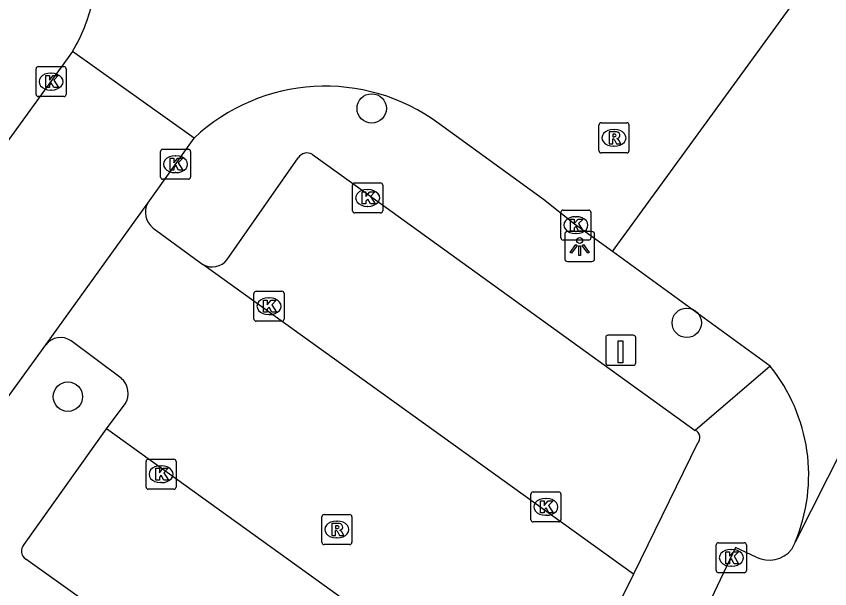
# Model space of a CAD drawing. Extents: x 160107 to 160928, y 382056 to 382918.
# Drawn here: x 160316.79 to 160343.87, y 382326.59 to 382345.64 of the extents above; entities that cross this region are included whole.
import ezdxf

# ---------------------------------------------------------------- set-up
doc = ezdxf.new("R2010")
doc.units = 0
for name, color, linetype in [('IMGEO_Boom', 7, 'Continuous'), ('IMGEO_Kolk', 7, 'Continuous'), ('IMGEO_Laadpaal', 7, 'Continuous'), ('IMGEO_Lichtpunt', 7, 'Continuous'), ('IMGEO_Parkeervlak_open', 7, 'Continuous'), ('IMGEO_Rijbaan_lokaal_open', 7, 'Continuous'), ('IMGEO_Rioolput', 7, 'Continuous'), ('IMGEO_Voetpad_open', 7, 'Continuous')]:
    doc.layers.add(name, color=color, linetype=linetype)

msp = doc.modelspace()

# ---------------------------------------------------------------- linework, layer by layer
at = {"layer": 'IMGEO_Boom'}
for centre in [(160328.626, 382342.577), (160339.115, 382335.441), (160318.511, 382332.983)]:
    msp.add_circle(centre, 0.489, dxfattribs=at)
at = {"layer": 'IMGEO_Kolk'}
for p, q in [((160317.451, 382343.043), (160317.451, 382343.895)), ((160317.526, 382343.969), (160318.378, 382343.969)), ((160318.452, 382343.895), (160318.452, 382343.043)), ((160317.939, 382343.749), (160317.964, 382343.749)), ((160318.378, 382342.969), (160317.526, 382342.969)), ((160317.962, 382343.189), (160317.937, 382343.189)), ((160321.596, 382340.293), (160321.596, 382341.145)), ((160321.671, 382341.219), (160322.523, 382341.219)), ((160322.597, 382341.145), (160322.597, 382340.293)), ((160322.084, 382340.999), (160322.109, 382340.999)), ((160322.107, 382340.439), (160322.082, 382340.439)), ((160322.523, 382340.219), (160321.671, 382340.219)), ((160327.991, 382339.171), (160327.991, 382340.023)), ((160328.066, 382340.097), (160328.918, 382340.097)), ((160328.992, 382340.023), (160328.992, 382339.171)), ((160328.479, 382339.877), (160328.504, 382339.877)), ((160328.502, 382339.317), (160328.477, 382339.317)), ((160334.998, 382339.194), (160335.85, 382339.194)), ((160328.918, 382339.097), (160328.066, 382339.097)), ((160334.923, 382338.268), (160334.923, 382339.12)), ((160335.411, 382338.974), (160335.436, 382338.974)), ((160335.924, 382339.12), (160335.924, 382338.268)), ((160335.434, 382338.414), (160335.409, 382338.414)), ((160335.85, 382338.194), (160334.998, 382338.194)), ((160324.782, 382336.494), (160325.634, 382336.494)), ((160324.707, 382335.568), (160324.707, 382336.42)), ((160325.195, 382336.274), (160325.22, 382336.274)), ((160325.708, 382336.42), (160325.708, 382335.568)), ((160325.218, 382335.714), (160325.193, 382335.714)), ((160325.634, 382335.494), (160324.782, 382335.494)), ((160321.113, 382329.976), (160321.113, 382330.828)), ((160321.188, 382330.902), (160322.04, 382330.902)), ((160322.114, 382330.828), (160322.114, 382329.976)), ((160321.601, 382330.682), (160321.626, 382330.682)), ((160321.624, 382330.122), (160321.599, 382330.122)), ((160322.04, 382329.902), (160321.188, 382329.902)), ((160333.925, 382328.889), (160333.925, 382329.741)), ((160334, 382329.815), (160334.852, 382329.815)), ((160334.926, 382329.741), (160334.926, 382328.889)), ((160334.413, 382329.595), (160334.438, 382329.595)), ((160334.436, 382329.035), (160334.411, 382329.035)), ((160334.852, 382328.815), (160334, 382328.815)), ((160340.173, 382328.121), (160341.025, 382328.121)), ((160340.098, 382327.195), (160340.098, 382328.047)), ((160340.586, 382327.901), (160340.611, 382327.901)), ((160341.099, 382328.047), (160341.099, 382327.195)), ((160340.609, 382327.341), (160340.584, 382327.341)), ((160341.025, 382327.121), (160340.173, 382327.121))]:
    msp.add_line(p, q, dxfattribs=at)
for points in [[(160317.451, 382343.043), (160317.451, 382343.895)], [(160317.526, 382343.969), (160318.378, 382343.969)], [(160318.452, 382343.895), (160318.452, 382343.043)], [(160317.772, 382343.669), (160317.895, 382343.669), (160317.895, 382343.518), (160318.025, 382343.669), (160318.189, 382343.669), (160318.043, 382343.518), (160318.196, 382343.269), (160318.044, 382343.269), (160317.959, 382343.433), (160317.895, 382343.366), (160317.895, 382343.269), (160317.772, 382343.269), (160317.772, 382343.669)], [(160318.378, 382342.969), (160317.526, 382342.969)], [(160321.596, 382340.293), (160321.596, 382341.145)], [(160321.671, 382341.219), (160322.523, 382341.219)], [(160322.597, 382341.145), (160322.597, 382340.293)], [(160321.917, 382340.919), (160322.04, 382340.919), (160322.04, 382340.768), (160322.17, 382340.919), (160322.334, 382340.919), (160322.188, 382340.768), (160322.341, 382340.519), (160322.189, 382340.519), (160322.104, 382340.683), (160322.04, 382340.616), (160322.04, 382340.519), (160321.917, 382340.519), (160321.917, 382340.919)], [(160322.523, 382340.219), (160321.671, 382340.219)], [(160327.991, 382339.171), (160327.991, 382340.023)], [(160328.066, 382340.097), (160328.918, 382340.097)], [(160328.992, 382340.023), (160328.992, 382339.171)], [(160328.312, 382339.797), (160328.435, 382339.797), (160328.435, 382339.646), (160328.565, 382339.797), (160328.729, 382339.797), (160328.583, 382339.646), (160328.736, 382339.397), (160328.584, 382339.397), (160328.499, 382339.561), (160328.435, 382339.494), (160328.435, 382339.397), (160328.312, 382339.397), (160328.312, 382339.797)], [(160334.998, 382339.194), (160335.85, 382339.194)], [(160328.918, 382339.097), (160328.066, 382339.097)], [(160334.923, 382338.268), (160334.923, 382339.12)], [(160335.244, 382338.894), (160335.367, 382338.894), (160335.367, 382338.743), (160335.497, 382338.894), (160335.661, 382338.894), (160335.515, 382338.743), (160335.668, 382338.494), (160335.516, 382338.494), (160335.431, 382338.658), (160335.367, 382338.591), (160335.367, 382338.494), (160335.244, 382338.494), (160335.244, 382338.894)], [(160335.924, 382339.12), (160335.924, 382338.268)], [(160335.85, 382338.194), (160334.998, 382338.194)], [(160324.782, 382336.494), (160325.634, 382336.494)], [(160324.707, 382335.568), (160324.707, 382336.42)], [(160325.028, 382336.194), (160325.151, 382336.194), (160325.151, 382336.043), (160325.281, 382336.194), (160325.445, 382336.194), (160325.299, 382336.043), (160325.452, 382335.794), (160325.3, 382335.794), (160325.215, 382335.958), (160325.151, 382335.891), (160325.151, 382335.794), (160325.028, 382335.794), (160325.028, 382336.194)], [(160325.708, 382336.42), (160325.708, 382335.568)], [(160325.634, 382335.494), (160324.782, 382335.494)], [(160321.113, 382329.976), (160321.113, 382330.828)], [(160321.188, 382330.902), (160322.04, 382330.902)], [(160322.114, 382330.828), (160322.114, 382329.976)], [(160321.434, 382330.602), (160321.557, 382330.602), (160321.557, 382330.451), (160321.687, 382330.602), (160321.851, 382330.602), (160321.705, 382330.451), (160321.858, 382330.202), (160321.706, 382330.202), (160321.621, 382330.366), (160321.557, 382330.299), (160321.557, 382330.202), (160321.434, 382330.202), (160321.434, 382330.602)], [(160322.04, 382329.902), (160321.188, 382329.902)], [(160333.925, 382328.889), (160333.925, 382329.741)], [(160334, 382329.815), (160334.852, 382329.815)], [(160334.926, 382329.741), (160334.926, 382328.889)], [(160334.246, 382329.515), (160334.369, 382329.515), (160334.369, 382329.364), (160334.499, 382329.515), (160334.663, 382329.515), (160334.517, 382329.364), (160334.67, 382329.115), (160334.518, 382329.115), (160334.433, 382329.279), (160334.369, 382329.212), (160334.369, 382329.115), (160334.246, 382329.115), (160334.246, 382329.515)], [(160334.852, 382328.815), (160334, 382328.815)], [(160340.173, 382328.121), (160341.025, 382328.121)], [(160340.098, 382327.195), (160340.098, 382328.047)], [(160340.419, 382327.821), (160340.542, 382327.821), (160340.542, 382327.67), (160340.672, 382327.821), (160340.836, 382327.821), (160340.69, 382327.67), (160340.843, 382327.421), (160340.691, 382327.421), (160340.606, 382327.585), (160340.542, 382327.518), (160340.542, 382327.421), (160340.419, 382327.421), (160340.419, 382327.821)], [(160341.099, 382328.047), (160341.099, 382327.195)], [(160341.025, 382327.121), (160340.173, 382327.121)]]:
    msp.add_lwpolyline(points, dxfattribs=at)
for centre, start, end in [((160317.528, 382343.893), 91.552, 178.448), ((160317.528, 382343.893), 91.552, 178.448), ((160318.376, 382343.893), 1.552, 88.448), ((160318.376, 382343.893), 1.552, 88.448), ((160317.528, 382343.045), 181.552, 268.448), ((160317.528, 382343.045), 181.552, 268.448), ((160318.376, 382343.045), 271.552, 358.448), ((160318.376, 382343.045), 271.552, 358.448), ((160321.673, 382341.143), 91.552, 178.448), ((160321.673, 382341.143), 91.552, 178.448), ((160322.521, 382341.143), 1.552, 88.448), ((160322.521, 382341.143), 1.552, 88.448), ((160321.673, 382340.295), 181.552, 268.448), ((160321.673, 382340.295), 181.552, 268.448), ((160322.521, 382340.295), 271.552, 358.448), ((160322.521, 382340.295), 271.552, 358.448), ((160328.068, 382340.021), 91.552, 178.448), ((160328.068, 382340.021), 91.552, 178.448), ((160328.916, 382340.021), 1.552, 88.448), ((160328.916, 382340.021), 1.552, 88.448), ((160328.068, 382339.173), 181.552, 268.448), ((160328.068, 382339.173), 181.552, 268.448), ((160328.916, 382339.173), 271.552, 358.448), ((160328.916, 382339.173), 271.552, 358.448), ((160335, 382339.118), 91.552, 178.448), ((160335, 382339.118), 91.552, 178.448), ((160335.848, 382339.118), 1.552, 88.448), ((160335.848, 382339.118), 1.552, 88.448), ((160335, 382338.27), 181.552, 268.448), ((160335, 382338.27), 181.552, 268.448), ((160335.848, 382338.27), 271.552, 358.448), ((160335.848, 382338.27), 271.552, 358.448), ((160324.784, 382336.418), 91.552, 178.448), ((160324.784, 382336.418), 91.552, 178.448), ((160325.632, 382336.418), 1.552, 88.448), ((160325.632, 382336.418), 1.552, 88.448), ((160324.784, 382335.57), 181.552, 268.448), ((160324.784, 382335.57), 181.552, 268.448), ((160325.632, 382335.57), 271.552, 358.448), ((160325.632, 382335.57), 271.552, 358.448), ((160321.19, 382330.826), 91.552, 178.448), ((160321.19, 382330.826), 91.552, 178.448), ((160322.038, 382330.826), 1.552, 88.448), ((160322.038, 382330.826), 1.552, 88.448), ((160321.19, 382329.978), 181.552, 268.448), ((160321.19, 382329.978), 181.552, 268.448), ((160322.038, 382329.978), 271.552, 358.448), ((160322.038, 382329.978), 271.552, 358.448), ((160334.002, 382329.739), 91.552, 178.448), ((160334.002, 382329.739), 91.552, 178.448), ((160334.85, 382329.739), 1.552, 88.448), ((160334.85, 382329.739), 1.552, 88.448), ((160334.002, 382328.891), 181.552, 268.448), ((160334.002, 382328.891), 181.552, 268.448), ((160334.85, 382328.891), 271.552, 358.448), ((160334.85, 382328.891), 271.552, 358.448), ((160340.175, 382328.045), 91.552, 178.448), ((160340.175, 382328.045), 91.552, 178.448), ((160341.023, 382328.045), 1.552, 88.448), ((160341.023, 382328.045), 1.552, 88.448), ((160340.175, 382327.197), 181.552, 268.448), ((160340.175, 382327.197), 181.552, 268.448), ((160341.023, 382327.197), 271.552, 358.448), ((160341.023, 382327.197), 271.552, 358.448)]:
    msp.add_arc(centre, 0.0765, start, end, dxfattribs=at)
for centre, major_axis, ratio, start_param, end_param in [((160317.938, 382343.469), (-0.387, 0.002), 0.722429, 4.712389, 7.853982), ((160317.963, 382343.469), (-0.39, 0.002), 0.717154, 1.570796, 4.712389), ((160322.083, 382340.719), (-0.387, 0.002), 0.722429, 4.712389, 7.853982), ((160322.108, 382340.719), (-0.39, 0.002), 0.717154, 1.570796, 4.712389), ((160328.478, 382339.597), (-0.387, 0.002), 0.722429, 4.712389, 7.853982), ((160328.503, 382339.597), (-0.39, 0.002), 0.717154, 1.570796, 4.712389), ((160335.41, 382338.694), (-0.387, 0.002), 0.722429, 4.712389, 7.853982), ((160335.435, 382338.694), (-0.39, 0.002), 0.717154, 1.570796, 4.712389), ((160325.194, 382335.994), (-0.387, 0.002), 0.722429, 4.712389, 7.853982), ((160325.219, 382335.994), (-0.39, 0.002), 0.717154, 1.570796, 4.712389), ((160321.6, 382330.402), (-0.387, 0.002), 0.722429, 4.712389, 7.853982), ((160321.625, 382330.402), (-0.39, 0.002), 0.717154, 1.570796, 4.712389), ((160334.412, 382329.315), (-0.387, 0.002), 0.722429, 4.712389, 7.853982), ((160334.437, 382329.315), (-0.39, 0.002), 0.717154, 1.570796, 4.712389), ((160340.585, 382327.621), (-0.387, 0.002), 0.722429, 4.712389, 7.853982), ((160340.61, 382327.621), (-0.39, 0.002), 0.717154, 1.570796, 4.712389)]:
    msp.add_ellipse(centre, major_axis=major_axis, ratio=ratio, start_param=start_param, end_param=end_param, dxfattribs=at)
at = {"layer": 'IMGEO_Laadpaal'}
for p, q in [((160336.416, 382334.944), (160336.416, 382334.103)), ((160336.416, 382334.944), (160336.416, 382334.103)), ((160337.332, 382335.028), (160336.491, 382335.028)), ((160337.332, 382335.028), (160336.491, 382335.028)), ((160337.416, 382334.112), (160337.416, 382334.953)), ((160337.416, 382334.112), (160337.416, 382334.953)), ((160336.5, 382334.028), (160337.341, 382334.028)), ((160336.5, 382334.028), (160337.341, 382334.028))]:
    msp.add_line(p, q, dxfattribs=at)
msp.add_lwpolyline([(160336.831, 382334.841), (160336.991, 382334.841), (160336.991, 382334.108), (160336.831, 382334.108), (160336.831, 382334.841)], dxfattribs=at)
for centre, start, end in [((160336.494, 382334.95), 92.4484, 184.2845), ((160336.494, 382334.95), 92.4484, 184.2845), ((160337.338, 382334.95), 2.4484, 94.2845), ((160337.338, 382334.95), 2.4484, 94.2845), ((160336.494, 382334.106), 182.4484, 274.2845), ((160336.494, 382334.106), 182.4484, 274.2845), ((160337.338, 382334.106), 272.4484, 4.2845), ((160337.338, 382334.106), 272.4484, 4.2845)]:
    msp.add_arc(centre, 0.0779, start, end, dxfattribs=at)
at = {"layer": 'IMGEO_Lichtpunt'}
for p, q in [((160335.051, 382338.384), (160335.051, 382337.577)), ((160335.051, 382338.384), (160335.051, 382337.577)), ((160335.953, 382338.479), (160335.145, 382338.479)), ((160335.953, 382338.479), (160335.145, 382338.479)), ((160336.047, 382337.577), (160336.047, 382338.384)), ((160336.047, 382337.577), (160336.047, 382338.384)), ((160335.145, 382337.483), (160335.953, 382337.483)), ((160335.145, 382337.483), (160335.953, 382337.483))]:
    msp.add_line(p, q, dxfattribs=at)
for points in [[(160335.425, 382338.048), (160335.464, 382338.02), (160335.276, 382337.758), (160335.238, 382337.785), (160335.425, 382338.048)], [(160335.527, 382338), (160335.574, 382338), (160335.574, 382337.678), (160335.527, 382337.678), (160335.527, 382338)], [(160335.637, 382338.02), (160335.675, 382338.047), (160335.862, 382337.785), (160335.823, 382337.757), (160335.637, 382338.02)]]:
    msp.add_lwpolyline(points, dxfattribs=at)
msp.add_circle((160335.55, 382338.182), 0.0994, dxfattribs=at)
for centre, start, end in [((160335.145, 382338.384), 90, 180), ((160335.145, 382338.384), 90, 180), ((160335.953, 382338.384), 0, 90), ((160335.953, 382338.384), 0, 90), ((160335.145, 382337.577), 180, 270), ((160335.145, 382337.577), 180, 270), ((160335.953, 382337.577), 270, 0), ((160335.953, 382337.577), 270, 360)]:
    msp.add_arc(centre, 0.0946, start, end, dxfattribs=at)
at = {"layer": 'IMGEO_Parkeervlak_open'}
for points in [[(160317.051, 382328.062), (160319.792, 382331.908)], [(160331.921, 382316.994), (160317.11, 382327.578)]]:
    msp.add_lwpolyline(points, dxfattribs=at)
msp.add_arc((160317.284, 382327.845), 0.319, 137.0715, 236.8287, dxfattribs=at)
at = {"layer": 'IMGEO_Rijbaan_lokaal_open'}
for points in [[(160336.638, 382337.813), (160345.495, 382349.987)], [(160318.665, 382344.472), (160295.507, 382312.474)], [(160322.712, 382341.589), (160318.665, 382344.472)], [(160336.638, 382337.813), (160335.38, 382338.728), (160334.349, 382339.545), (160330.87, 382342.067)], [(160321.169, 382339.422), (160322.712, 382341.589)], [(160349.162, 382340.88), (160342.728, 382328.146)], [(160317.776, 382334.705), (160321.169, 382339.422)], [(160321.346, 382338.597), (160323.004, 382337.379)], [(160341.888, 382333.998), (160336.638, 382337.813)], [(160337.344, 382327.078), (160323.004, 382337.379)], [(160320.288, 382333.594), (160318.618, 382334.841)], [(160296.902, 382305.917), (160317.776, 382334.705)], [(160319.792, 382331.908), (160320.414, 382332.74)], [(160334.489, 382321.335), (160319.792, 382331.908)], [(160342.728, 382328.146), (160342.601, 382327.901)], [(160341.421, 382327.643), (160340.735, 382327.964), (160339.011, 382324.31), (160337.856, 382322.095), (160332.36, 382310.827), (160331.68, 382309.58)], [(160337.344, 382327.078), (160334.489, 382321.335)]]:
    msp.add_lwpolyline(points, dxfattribs=at)
for centre, radius, start, end in [((160313.768, 382347.393), 5.702, 329.1869, 347.1024), ((160327.077, 382336.943), 6.375, 53.4926, 133.2139), ((160321.748, 382339.115), 0.656, 152.0597, 232.1583), ((160318.267, 382334.34), 0.611, 54.9496, 143.4008), ((160337.421, 382330.371), 5.754, 337.2583, 39.0787), ((160319.865, 382333.095), 0.654, 327.1006, 49.6853), ((160341.852, 382328.5), 0.959, 243.3103, 321.3563)]:
    msp.add_arc(centre, radius, start, end, dxfattribs=at)
at = {"layer": 'IMGEO_Rioolput'}
for p, q in [((160336.191, 382341.172), (160336.191, 382342.024)), ((160336.266, 382342.098), (160337.118, 382342.098)), ((160336.679, 382341.878), (160336.704, 382341.878)), ((160337.192, 382342.024), (160337.192, 382341.172)), ((160337.118, 382341.098), (160336.266, 382341.098)), ((160336.702, 382341.318), (160336.677, 382341.318)), ((160326.965, 382328.136), (160326.965, 382328.988)), ((160327.04, 382329.062), (160327.892, 382329.062)), ((160327.966, 382328.988), (160327.966, 382328.136)), ((160327.453, 382328.842), (160327.478, 382328.842)), ((160327.892, 382328.062), (160327.04, 382328.062)), ((160327.476, 382328.282), (160327.451, 382328.282))]:
    msp.add_line(p, q, dxfattribs=at)
for points in [[(160336.191, 382341.172), (160336.191, 382342.024)], [(160336.266, 382342.098), (160337.118, 382342.098)], [(160337.192, 382342.024), (160337.192, 382341.172)], [(160336.78, 382341.796), (160336.528, 382341.798), (160336.528, 382341.398)], [(160336.706, 382341.717), (160336.652, 382341.717), (160336.652, 382341.636)], [(160336.652, 382341.636), (160336.704, 382341.636)], [(160336.528, 382341.398), (160336.652, 382341.398), (160336.652, 382341.56), (160336.663, 382341.56)], [(160336.71, 382341.531), (160336.781, 382341.398), (160336.921, 382341.398), (160336.856, 382341.524)], [(160337.118, 382341.098), (160336.266, 382341.098)], [(160326.965, 382328.136), (160326.965, 382328.988)], [(160327.04, 382329.062), (160327.892, 382329.062)], [(160327.966, 382328.988), (160327.966, 382328.136)], [(160327.554, 382328.76), (160327.302, 382328.762), (160327.302, 382328.362)], [(160327.48, 382328.681), (160327.426, 382328.681), (160327.426, 382328.6)], [(160327.302, 382328.362), (160327.426, 382328.362), (160327.426, 382328.524), (160327.437, 382328.524)], [(160327.426, 382328.6), (160327.478, 382328.6)], [(160327.484, 382328.495), (160327.555, 382328.362), (160327.695, 382328.362), (160327.63, 382328.488)], [(160327.892, 382328.062), (160327.04, 382328.062)]]:
    msp.add_lwpolyline(points, dxfattribs=at)
for centre, radius, start, end in [((160336.268, 382342.022), 0.0765, 91.552, 178.448), ((160336.268, 382342.022), 0.0765, 91.552, 178.448), ((160337.116, 382342.022), 0.0765, 1.552, 88.448), ((160337.116, 382342.022), 0.0765, 1.552, 88.448), ((160336.688, 382341.825), 0.19, 274.7715, 282.9687), ((160336.712, 382341.621), 0.0964, 77.0061, 93.1865), ((160336.726, 382341.678), 0.0378, 276.6634, 79.6772), ((160336.779, 382341.686), 0.109, 350.3612, 89.416), ((160336.777, 382341.686), 0.112, 277.5842, 350.9817), ((160336.662, 382341.507), 0.0533, 26.0293, 88.6989), ((160336.761, 382341.471), 0.108, 29.5134, 73.7905), ((160336.268, 382341.174), 0.0765, 181.552, 268.448), ((160336.268, 382341.174), 0.0765, 181.552, 268.448), ((160337.116, 382341.174), 0.0765, 271.552, 358.448), ((160337.116, 382341.174), 0.0765, 271.552, 358.448), ((160327.042, 382328.986), 0.0765, 91.552, 178.448), ((160327.042, 382328.986), 0.0765, 91.552, 178.448), ((160327.89, 382328.986), 0.0765, 1.552, 88.448), ((160327.89, 382328.986), 0.0765, 1.552, 88.448), ((160327.462, 382328.789), 0.19, 274.7715, 282.9687), ((160327.486, 382328.585), 0.0964, 77.0061, 93.1865), ((160327.5, 382328.642), 0.0378, 276.6634, 79.6772), ((160327.553, 382328.65), 0.109, 350.3612, 89.416), ((160327.551, 382328.65), 0.112, 277.5842, 350.9817), ((160327.436, 382328.471), 0.0533, 26.0293, 88.6989), ((160327.535, 382328.435), 0.108, 29.5134, 73.7905), ((160327.042, 382328.138), 0.0765, 181.552, 268.448), ((160327.042, 382328.138), 0.0765, 181.552, 268.448), ((160327.89, 382328.138), 0.0765, 271.552, 358.448), ((160327.89, 382328.138), 0.0765, 271.552, 358.448)]:
    msp.add_arc(centre, radius, start, end, dxfattribs=at)
for centre, major_axis, ratio, start_param, end_param in [((160336.678, 382341.598), (-0.387, 0.002), 0.722429, 4.712389, 7.853982), ((160336.703, 382341.598), (-0.39, 0.002), 0.717154, 1.570796, 4.712389), ((160327.452, 382328.562), (-0.387, 0.002), 0.722429, 4.712389, 7.853982), ((160327.477, 382328.562), (-0.39, 0.002), 0.717154, 1.570796, 4.712389)]:
    msp.add_ellipse(centre, major_axis=major_axis, ratio=ratio, start_param=start_param, end_param=end_param, dxfattribs=at)
at = {"layer": 'IMGEO_Voetpad_open'}
for points in [[(160323.819, 382337.544), (160326.182, 382340.935)], [(160326.653, 382341.048), (160328.228, 382339.913), (160339.392, 382331.862)], [(160341.888, 382333.998), (160339.392, 382331.862)], [(160339.471, 382331.436), (160337.344, 382327.078)]]:
    msp.add_lwpolyline(points, dxfattribs=at)
for centre, radius, start, end in [((160326.477, 382340.745), 0.35, 59.7789, 147.2034), ((160323.313, 382337.946), 0.646, 241.3788, 321.5113), ((160339.303, 382331.625), 0.253, 311.535, 69.4768)]:
    msp.add_arc(centre, radius, start, end, dxfattribs=at)

doc.saveas('drawing.dxf')
